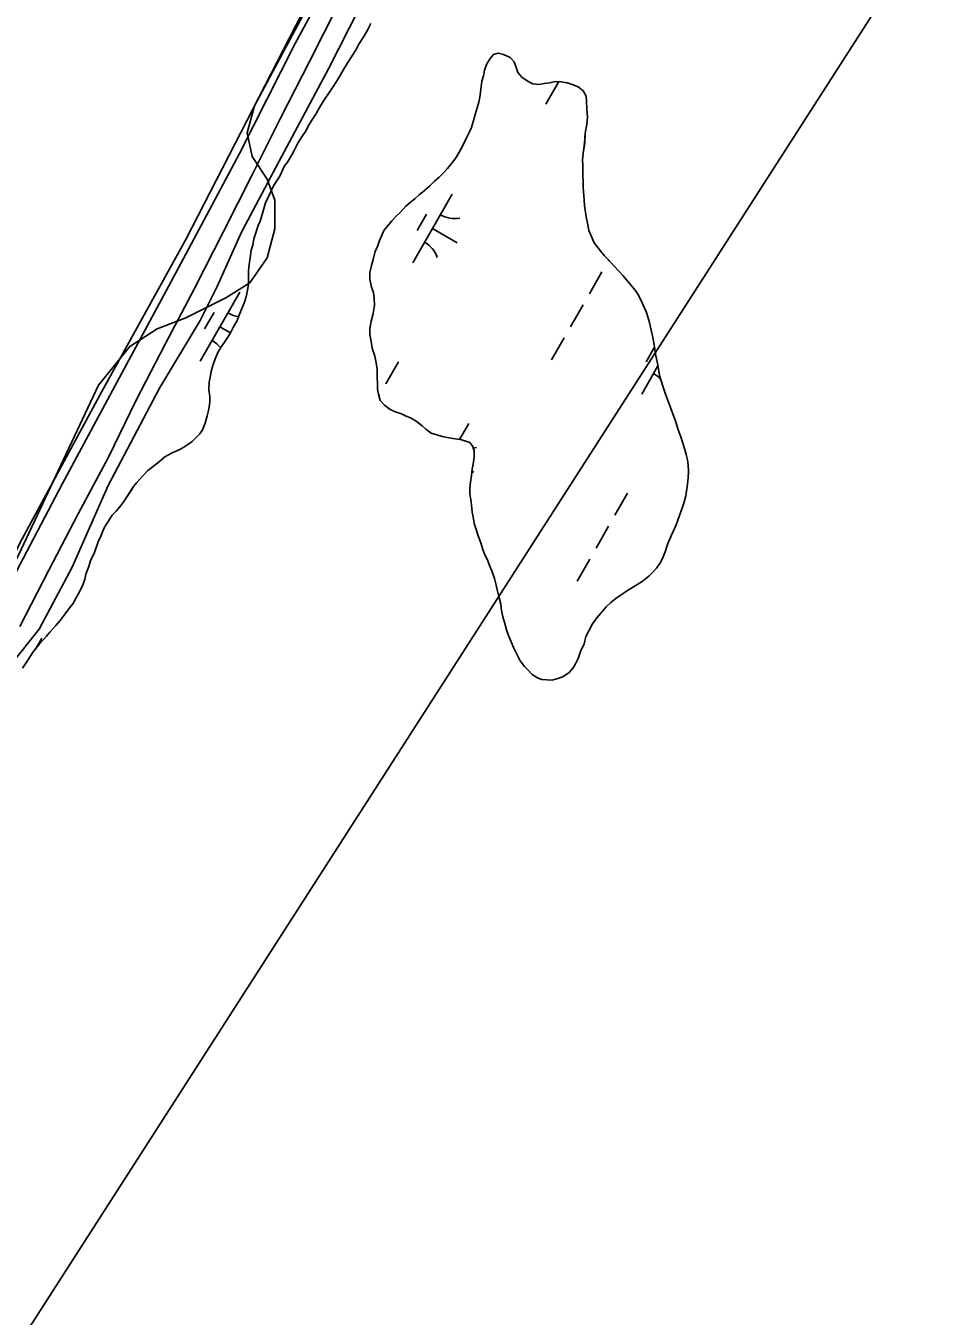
# Model space of a CAD drawing. Extents: x 3930721 to 3950824, y 220441 to 242861.
# Drawn here: x 3941157 to 3941726, y 228013 to 228826 of the extents above; entities that cross this region are included whole.
import ezdxf

# ---------------------------------------------------------------- set-up
doc = ezdxf.new("R2010")
doc.units = 0
for name, color, linetype in [('V-RIVR-EDGE', 7, 'Continuous'), ('V-RIVR-JETY', 7, 'Continuous'), ('V-RRAP-FSHR', 7, 'Continuous'), ('V-TOPO-SHOR', 7, 'Continuous'), ('V-UTIL-LINE', 7, 'Continuous'), ('V-WETL-SWMP', 7, 'Continuous')]:
    doc.layers.add(name, color=color, linetype=linetype)

msp = doc.modelspace()

# ---------------------------------------------------------------- linework, layer by layer
at = {"layer": 'V-RIVR-EDGE'}
for points in [[(3941745.08, 229747.52), (3941575.06, 229419.28), (3941527.83, 229268.14), (3941482.17, 229140.62), (3941416.05, 228991.06), (3941301.1, 228775.92)], [(3941301.09, 228775.91), (3941296.4, 228758.85), (3941299.55, 228743.89), (3941308.99, 228729.72), (3941313.72, 228716.34), (3941313.72, 228698.24), (3941308.99, 228680.13), (3941297.97, 228664.39), (3941283.02, 228654.94), (3941257.83, 228642.35), (3941239.72, 228635.26), (3941222.41, 228624.24), (3941202.73, 228599.84), (3941152.35, 228492.79), (3941020.11, 228229.88), (3940962.64, 228104.72), (3940962.64, 228088.19), (3940972.88, 228074.81), (3940980.75, 228064.57), (3940964.22, 228047.25), (3940939.03, 228034.66), (3940807.57, 227796.15)]]:
    msp.add_lwpolyline(points, dxfattribs=at)
at = {"layer": 'V-RIVR-JETY'}
for points in [[(3940906.97, 227973.2), (3940938.21, 228034.07), (3940965.56, 228089.4), (3940985.97, 228132.08), (3941008.2, 228189.32), (3941022.45, 228219.74), (3941038.99, 228255.7), (3941060.17, 228299.96), (3941081.33, 228346.18), (3941112.53, 228410.59), (3941144.18, 228469.5), (3941180.06, 228537.9), (3941217.5, 228607.49), (3941248.38, 228664.82), (3941269.21, 228703.96), (3941291.6, 228745.87), (3941326.68, 228815.04), (3941363.35, 228883.05)], [(3941387.01, 228876.6), (3941347.68, 228799.13), (3941314.88, 228737.85), (3941292.89, 228696.33), (3941277.5, 228661.97), (3941266.71, 228640.62), (3941241.19, 228597.89), (3941208.78, 228536.61), (3941186.1, 228485.26), (3941165.26, 228446.12), (3941147.78, 228424.32), (3941131.19, 228392.69), (3941105.37, 228341.31), (3941084.13, 228302.95), (3941060.64, 228253.16), (3941043, 228209.73), (3941010.68, 228139.01), (3940975.33, 228056.86), (3940948.79, 227998.39)]]:
    msp.add_lwpolyline(points, dxfattribs=at)
at = {"layer": 'V-RRAP-FSHR'}
msp.add_lwpolyline([(3941153.2, 228447.79), (3941171.49, 228483.36), (3941189.78, 228518.93), (3941208.96, 228554.49), (3941226.41, 228590.51), (3941244.73, 228625.61), (3941263.42, 228661.17), (3941281.36, 228696.73), (3941299.55, 228732.35), (3941317.61, 228768.45), (3941335.66, 228803.74), (3941353.72, 228839.43)], dxfattribs=at)
at = {"layer": 'V-TOPO-SHOR'}
for points in [[(3941233.84, 228546.22), (3941236.27, 228547.99), (3941241.12, 228551.89), (3941244.59, 228554.72), (3941249.11, 228557.21), (3941253.98, 228559.36), (3941257.45, 228561.49), (3941261.62, 228564.33), (3941264.04, 228566.8), (3941266.46, 228569.27), (3941268.18, 228571.74), (3941269.89, 228575.95), (3941271.24, 228580.5), (3941272.25, 228584.71), (3941272.9, 228589.26), (3941272.86, 228592.76), (3941272.12, 228596.94), (3941272.42, 228601.84), (3941273.09, 228604.99), (3941273.75, 228608.49), (3941274.76, 228612.35), (3941276.12, 228616.55), (3941278.17, 228620.77), (3941280.23, 228624.29), (3941282.99, 228628.16), (3941285.74, 228632.38), (3941287.8, 228636.6), (3941289.86, 228640.11), (3941292.58, 228647.13), (3941294.63, 228652.05), (3941295.99, 228656.25), (3941296.65, 228659.76), (3941297.31, 228663.26), (3941297.27, 228667.45), (3941297.23, 228671.99), (3941297.54, 228675.84), (3941298.19, 228680.04), (3941298.84, 228684.94), (3941299.86, 228688.1), (3941300.52, 228691.95), (3941301.54, 228695.11), (3941303.23, 228700.37), (3941304.6, 228703.18), (3941306.29, 228708.79), (3941307.98, 228714.74), (3941310.72, 228720.36), (3941312.77, 228724.93), (3941314.49, 228727.74), (3941316.89, 228731.61), (3941319.98, 228737.93), (3941321.7, 228740.4), (3941324.45, 228744.97), (3941326.17, 228748.13), (3941328.57, 228752.7), (3941331.32, 228756.92), (3941333.04, 228759.74), (3941335.44, 228763.96), (3941337.16, 228766.77), (3941339.57, 228770.64), (3941342.66, 228775.91), (3941345.07, 228779.78), (3941348.17, 228784.36), (3941351.27, 228788.93), (3941354.36, 228793.86), (3941357.8, 228799.83), (3941361.24, 228805.46), (3941363.65, 228808.98), (3941365.37, 228811.79), (3941366.74, 228814.61), (3941369.83, 228819.53), (3941372.24, 228823.4), (3941374.29, 228827.61)], [(3941430.81, 228565.63), (3941425.92, 228566.28), (3941422.43, 228566.94), (3941419.17, 228567.6), (3941415.91, 228568.5), (3941412.42, 228569.62), (3941408.91, 228572.15), (3941406.56, 228574.21), (3941402.82, 228577.2), (3941399.31, 228579.25), (3941396.51, 228580.38), (3941393.71, 228581.75), (3941390.21, 228582.87), (3941386.48, 228584.46), (3941382.97, 228587.21), (3941380.15, 228590.21), (3941379.18, 228594.14), (3941378.45, 228597.39), (3941378.42, 228600.41), (3941378.38, 228605.05), (3941378.33, 228609.7), (3941377.59, 228613.87), (3941376.85, 228618.04), (3941375.17, 228623.14), (3941374.44, 228627.31), (3941373.69, 228631.72), (3941373.66, 228635.43), (3941374.54, 228640.09), (3941375.88, 228644.98), (3941376.53, 228650.1), (3941376.48, 228654.74), (3941375.98, 228658.22), (3941374.78, 228661.69), (3941373.58, 228666.33), (3941373.76, 228670.74), (3941374.65, 228675.17), (3941375.77, 228679.13), (3941377.11, 228684.02), (3941378.47, 228687.28), (3941379.83, 228691.01), (3941380.96, 228693.81), (3941382.55, 228697.31), (3941384.85, 228700.12), (3941387.6, 228703.4), (3941390.36, 228706.22), (3941392.89, 228708.57), (3941396.33, 228712.55), (3941399.1, 228714.9), (3941402.1, 228717.25), (3941404.86, 228719.84), (3941408.08, 228722.43), (3941411.53, 228725.48), (3941414.53, 228728.3), (3941417.06, 228730.65), (3941419.82, 228733.46), (3941422.58, 228736.27), (3941426.25, 228740.73), (3941428.31, 228743.77), (3941431.73, 228749.61), (3941434.69, 228755.68), (3941436.51, 228759.41), (3941437.64, 228762.21), (3941438.99, 228766.64), (3941440.12, 228770.37), (3941441.23, 228774.56), (3941442.36, 228778.05), (3941443.02, 228781.31), (3941443.46, 228784.34), (3941443.89, 228788.06), (3941444.32, 228791.31), (3941445.21, 228794.81), (3941445.87, 228798.3), (3941447.23, 228801.8), (3941449.52, 228805.54), (3941451.58, 228808.11), (3941454.59, 228809.07), (3941457.85, 228808.18), (3941462.05, 228806.36), (3941464.64, 228803.6), (3941465.59, 228800.59), (3941467.02, 228796.89), (3941469.38, 228793.89), (3941473.35, 228791.14), (3941476.39, 228789.78), (3941480.11, 228789.35), (3941483.59, 228789.86), (3941487.07, 228790.35), (3941490.54, 228791.09), (3941494.03, 228790.89), (3941497.99, 228790.23), (3941501.25, 228789.34), (3941504.98, 228787.75), (3941508.02, 228785.22), (3941509.91, 228781.99), (3941510.18, 228778.74), (3941510.46, 228773.87), (3941510.75, 228768.76), (3941510.33, 228764.11), (3941509.46, 228758.52), (3941509.05, 228752.25), (3941508.19, 228745.97)], [(3941508.19, 228745.97), (3941507.77, 228741.55), (3941507.8, 228738.53), (3941507.83, 228735.51), (3941507.86, 228732.49), (3941508.14, 228727.62), (3941508.18, 228724.37), (3941508.72, 228716.71), (3941508.99, 228712.99), (3941509.99, 228705.8), (3941510.97, 228700.93), (3941511.7, 228697.23), (3941513.13, 228693.99), (3941515.03, 228689.59), (3941518.8, 228684.75), (3941521.62, 228681.3), (3941523.97, 228678.77), (3941527.49, 228675.08), (3941530.78, 228671.4), (3941533.13, 228668.87), (3941536.42, 228664.96), (3941540.89, 228659.66), (3941543.01, 228656.66), (3941545.38, 228651.8), (3941548, 228645.56), (3941549.92, 228639.31), (3941550.9, 228634.44), (3941552.1, 228629.81), (3941552.6, 228626.56), (3941553.34, 228622.62), (3941553.85, 228618.44), (3941555.07, 228612.65), (3941556.29, 228605.92), (3941558.22, 228599.21), (3941559.9, 228594.11), (3941562.05, 228588.56), (3941563.72, 228584.16), (3941564.91, 228581.16), (3941566.58, 228576.76), (3941567.79, 228572.36), (3941569.7, 228567.27), (3941570.66, 228564.03), (3941572.1, 228559.4), (3941573.06, 228556.15), (3941573.79, 228552.91), (3941574.29, 228549.66), (3941574.56, 228545.25), (3941574.37, 228541.76), (3941573.95, 228537.58), (3941573.29, 228533.16), (3941572.86, 228530.14), (3941571.51, 228525.48), (3941569.93, 228520.82), (3941568.8, 228517.78), (3941566.77, 228511.96), (3941564.72, 228507.76), (3941563.59, 228504.96), (3941561.55, 228500.06), (3941559.74, 228494.93), (3941558.16, 228490.73), (3941556.33, 228487.46), (3941554.27, 228484.65), (3941551.75, 228481.84), (3941549.45, 228479.49), (3941545.3, 228476.2), (3941540.91, 228473.37), (3941536.99, 228471.24), (3941532.83, 228468.41), (3941528.68, 228465.58), (3941525.46, 228462.99), (3941522.7, 228460.18), (3941519.48, 228456.43), (3941516.73, 228453.38), (3941513.98, 228449.64), (3941511.7, 228445.2), (3941509.88, 228441.46), (3941508.76, 228437.04), (3941506.49, 228432.14), (3941504.91, 228427.71), (3941503.31, 228424.44), (3941501.71, 228421.87), (3941499.19, 228418.83), (3941495.27, 228416.23), (3941491.57, 228414.8), (3941488.32, 228414.07), (3941485.3, 228414.27), (3941482.04, 228414.47), (3941479.25, 228415.6), (3941475.98, 228417.66), (3941473.39, 228420.42), (3941471.04, 228422.72), (3941468.46, 228426.18), (3941466.56, 228430.11), (3941464.42, 228434.27), (3941462.76, 228438.2), (3941461.09, 228442.13), (3941459.89, 228445.84), (3941458.69, 228449.77), (3941457.49, 228453.94), (3941456.75, 228457.88), (3941456.25, 228461.83)], [(3941456.25, 228461.83), (3941455.28, 228466), (3941454.07, 228470.17), (3941453.34, 228473.88), (3941452.13, 228478.05), (3941450.7, 228482.21), (3941449.27, 228485.91), (3941447.6, 228490.31), (3941446.17, 228493.08), (3941444.98, 228496.32), (3941443.54, 228500.49), (3941441.87, 228504.89), (3941440.67, 228509.05), (3941439.47, 228512.76), (3941438.98, 228515.77), (3941438.24, 228519.95), (3941437.73, 228524.35), (3941437.23, 228527.83), (3941436.73, 228531.31), (3941436.69, 228535.03), (3941437.12, 228538.75), (3941437.77, 228542.94), (3941438.2, 228546.89), (3941439.08, 228551.31), (3941439.51, 228555.03), (3941439.48, 228558.29), (3941438.52, 228561.3), (3941436.63, 228563.83), (3941430.81, 228565.63)], [(3941154.71, 228421.69), (3941158.15, 228426.62), (3941161.6, 228431.9), (3941165.74, 228437.18), (3941169.88, 228441.77), (3941171.96, 228444.23), (3941175.76, 228448.47), (3941178.52, 228451.64), (3941181.62, 228455.86), (3941184.73, 228459.74), (3941186.45, 228462.21), (3941189.89, 228468.18), (3941192.63, 228473.45), (3941193.99, 228477.66), (3941194.65, 228480.81), (3941196.7, 228485.73), (3941197.71, 228489.23), (3941200.11, 228494.5), (3941202.49, 228501.17), (3941204.2, 228504.68), (3941206.24, 228509.94), (3941208.3, 228513.46), (3941211.4, 228518.03), (3941213.83, 228520.5), (3941216.24, 228523.32), (3941218.66, 228526.49), (3941220.72, 228529.66), (3941222.79, 228532.83), (3941224.85, 228535.99), (3941226.93, 228538.46), (3941230.73, 228542.69), (3941233.84, 228546.22)]]:
    msp.add_lwpolyline(points, dxfattribs=at)
at = {"layer": 'V-UTIL-LINE'}
msp.add_lwpolyline([(3947453.78, 235874.4), (3945931.14, 235655.08), (3945509.06, 234777.68), (3940428.61, 226869.1), (3939084.62, 223621.72)], dxfattribs=at)
at = {"layer": 'V-WETL-SWMP'}
for p, q in [((3941492.6, 228790.66), (3941484.65, 228776.77)), ((3941425.53, 228720.26), (3941400.68, 228676.87)), ((3941409.39, 228707.61), (3941403.43, 228697.19)), ((3941413.11, 228698.57), (3941428.73, 228689.62)), ((3941524.16, 228678.57), (3941523.95, 228678.21)), ((3941519.97, 228671.27), (3941512.02, 228657.38)), ((3941291.66, 228658.37), (3941266.82, 228614.98)), ((3941508.05, 228650.44), (3941500.09, 228636.56)), ((3941275.53, 228645.72), (3941269.56, 228635.3)), ((3941279.24, 228636.67), (3941285.96, 228632.83)), ((3941496.12, 228629.61), (3941488.17, 228615.73)), ((3941553.11, 228623.85), (3941547.77, 228614.53)), ((3941391.74, 228614.54), (3941383.79, 228600.66)), ((3941555.19, 228611.96), (3941545.02, 228594.21)), ((3941379.81, 228593.72), (3941379.45, 228593.08)), ((3941436.01, 228575.7), (3941430.28, 228565.7)), ((3941438.07, 228545.71), (3941439.2, 228545.06)), ((3941536.08, 228531.88), (3941528.13, 228517.99)), ((3941524.15, 228511.05), (3941516.2, 228497.17)), ((3941512.23, 228490.22), (3941504.27, 228476.34)), ((3941166.95, 228440.6), (3941162.95, 228433.63))]:
    msp.add_line(p, q, dxfattribs=at)
for points in [[(3941759.88, 229782.48), (3941694.26, 229632.9), (3941629.26, 229484.54), (3941548.34, 229295.89), (3941481.78, 229140.52), (3941419.41, 229008.99), (3941326.77, 228826), (3941257.89, 228692.08), (3941204.73, 228595.87), (3941153.2, 228500.39), (3941067.67, 228329.19), (3941021.76, 228230.96), (3940968.37, 228111.89), (3940899.56, 227971.9)], [(3941193.99, 228477.66), (3941194.65, 228480.81), (3941196.7, 228485.73), (3941197.71, 228489.23), (3941200.11, 228494.5), (3941202.49, 228501.17), (3941204.2, 228504.68), (3941206.24, 228509.94), (3941208.3, 228513.46), (3941211.4, 228518.03), (3941213.83, 228520.5), (3941216.24, 228523.33), (3941218.66, 228526.49), (3941224.85, 228535.99), (3941226.93, 228538.46), (3941230.73, 228542.7), (3941233.84, 228546.22), (3941236.27, 228547.99), (3941241.12, 228551.89), (3941244.59, 228554.72), (3941249.1, 228557.21), (3941253.98, 228559.36), (3941257.45, 228561.49), (3941261.62, 228564.33), (3941266.46, 228569.27), (3941268.18, 228571.74), (3941269.89, 228575.95), (3941271.24, 228580.51), (3941272.25, 228584.71), (3941272.9, 228589.26), (3941272.86, 228592.76), (3941272.12, 228596.94), (3941272.42, 228601.84), (3941273.09, 228604.99), (3941273.75, 228608.49), (3941274.76, 228612.35), (3941276.12, 228616.55), (3941278.17, 228620.77), (3941280.23, 228624.29), (3941282.99, 228628.16), (3941285.74, 228632.38), (3941287.8, 228636.6), (3941289.86, 228640.11), (3941292.58, 228647.13), (3941294.63, 228652.05), (3941295.99, 228656.25), (3941297.31, 228663.26), (3941297.23, 228671.99), (3941297.54, 228675.84), (3941298.19, 228680.04), (3941298.84, 228684.94), (3941299.86, 228688.1), (3941300.52, 228691.95), (3941303.23, 228700.37), (3941304.6, 228703.18), (3941306.29, 228708.79), (3941307.98, 228714.74), (3941310.72, 228720.36), (3941312.77, 228724.93), (3941314.49, 228727.74), (3941316.9, 228731.61), (3941319.98, 228737.93), (3941321.7, 228740.4), (3941324.45, 228744.97), (3941326.17, 228748.13), (3941328.56, 228752.7), (3941331.32, 228756.92), (3941333.04, 228759.74), (3941335.44, 228763.96), (3941337.16, 228766.77), (3941339.57, 228770.64), (3941342.66, 228775.91), (3941345.07, 228779.78), (3941351.27, 228788.93), (3941354.36, 228793.86), (3941357.8, 228799.83), (3941361.24, 228805.46), (3941363.65, 228808.98), (3941365.37, 228811.79), (3941366.74, 228814.6), (3941369.83, 228819.53), (3941372.24, 228823.4), (3941374.29, 228827.61)], [(3941447.23, 228801.8), (3941449.52, 228805.54), (3941451.58, 228808.11), (3941454.59, 228809.07), (3941457.85, 228808.18), (3941462.05, 228806.36), (3941464.63, 228803.6), (3941465.59, 228800.59), (3941467.02, 228796.89), (3941469.38, 228793.89), (3941473.35, 228791.14), (3941476.39, 228789.78), (3941480.11, 228789.35), (3941483.59, 228789.85), (3941487.07, 228790.35), (3941490.54, 228791.08), (3941494.03, 228790.89), (3941497.99, 228790.23), (3941501.25, 228789.34), (3941504.98, 228787.75), (3941508.02, 228785.22), (3941509.92, 228781.99), (3941510.18, 228778.74), (3941510.46, 228773.87), (3941510.75, 228768.76), (3941510.33, 228764.11), (3941509.46, 228758.52), (3941509.06, 228752.25), (3941508.19, 228745.97), (3941507.77, 228741.55), (3941507.8, 228738.53), (3941507.83, 228735.51), (3941507.86, 228732.49), (3941508.14, 228727.62), (3941508.18, 228724.37), (3941508.72, 228716.71), (3941508.99, 228712.99), (3941509.99, 228705.8), (3941510.97, 228700.93), (3941511.7, 228697.23), (3941513.13, 228693.99), (3941515.03, 228689.59), (3941518.8, 228684.75), (3941521.62, 228681.3), (3941523.97, 228678.77), (3941527.49, 228675.09), (3941530.78, 228671.4), (3941533.13, 228668.87), (3941536.42, 228664.96), (3941540.89, 228659.66), (3941543.01, 228656.66), (3941545.38, 228651.81), (3941548, 228645.56), (3941549.92, 228639.31), (3941550.9, 228634.44), (3941552.1, 228629.81), (3941552.6, 228626.56), (3941553.34, 228622.62), (3941553.85, 228618.44), (3941555.07, 228612.65), (3941556.3, 228605.93), (3941558.22, 228599.21), (3941559.9, 228594.11), (3941562.05, 228588.56), (3941563.72, 228584.17), (3941564.91, 228581.16), (3941566.58, 228576.76), (3941567.79, 228572.36), (3941569.7, 228567.27), (3941570.66, 228564.03), (3941572.1, 228559.4), (3941573.06, 228556.15), (3941573.79, 228552.91), (3941574.29, 228549.66), (3941574.56, 228545.25), (3941574.37, 228541.77), (3941573.94, 228537.58), (3941573.29, 228533.16), (3941572.86, 228530.14), (3941571.51, 228525.48), (3941569.93, 228520.82), (3941568.8, 228517.78), (3941566.77, 228511.96), (3941564.72, 228507.76), (3941563.59, 228504.96), (3941561.55, 228500.06), (3941559.74, 228494.93), (3941558.16, 228490.73), (3941556.33, 228487.46), (3941554.27, 228484.65), (3941551.75, 228481.84), (3941549.45, 228479.49), (3941545.3, 228476.2), (3941540.91, 228473.37), (3941536.99, 228471.24), (3941532.83, 228468.41), (3941528.68, 228465.58), (3941525.46, 228462.99), (3941522.7, 228460.18), (3941519.48, 228456.43), (3941516.73, 228453.38)], [(3941456.25, 228461.83), (3941455.28, 228466), (3941454.07, 228470.17), (3941453.34, 228473.88), (3941452.13, 228478.04), (3941450.7, 228482.21), (3941449.27, 228485.91), (3941447.6, 228490.31), (3941446.18, 228493.08), (3941444.98, 228496.32), (3941443.54, 228500.49), (3941441.87, 228504.89), (3941440.67, 228509.05), (3941439.47, 228512.76), (3941438.98, 228515.77), (3941438.24, 228519.95), (3941437.73, 228524.36), (3941437.23, 228527.83), (3941436.73, 228531.31), (3941436.69, 228535.03), (3941437.12, 228538.75), (3941437.77, 228542.94), (3941438.2, 228546.89), (3941439.08, 228551.31), (3941439.51, 228555.03), (3941439.48, 228558.29), (3941438.52, 228561.3), (3941436.63, 228563.83), (3941430.81, 228565.63), (3941425.92, 228566.28), (3941422.43, 228566.94), (3941419.17, 228567.6), (3941415.91, 228568.5), (3941412.42, 228569.63), (3941408.91, 228572.15), (3941406.56, 228574.21), (3941402.82, 228577.19), (3941399.31, 228579.25), (3941396.51, 228580.38), (3941393.71, 228581.75), (3941390.21, 228582.87), (3941386.48, 228584.46), (3941382.97, 228587.21), (3941380.15, 228590.21), (3941379.18, 228594.14), (3941378.45, 228597.39), (3941378.42, 228600.41), (3941378.38, 228605.05), (3941378.33, 228609.7), (3941377.59, 228613.87), (3941376.85, 228618.05), (3941375.17, 228623.14), (3941374.43, 228627.31), (3941373.69, 228631.72), (3941373.66, 228635.43), (3941374.54, 228640.09), (3941375.88, 228644.98), (3941376.53, 228650.1), (3941376.48, 228654.74), (3941375.98, 228658.22), (3941374.78, 228661.69), (3941373.58, 228666.33), (3941373.76, 228670.74), (3941374.65, 228675.17), (3941375.77, 228679.12), (3941377.11, 228684.02), (3941378.47, 228687.28), (3941379.83, 228691.01), (3941380.96, 228693.81), (3941382.55, 228697.31), (3941384.85, 228700.12), (3941387.6, 228703.4), (3941390.36, 228706.22), (3941392.89, 228708.57), (3941396.33, 228712.55), (3941399.1, 228714.9), (3941402.1, 228717.25), (3941404.86, 228719.84), (3941408.08, 228722.42), (3941411.54, 228725.48), (3941414.53, 228728.3), (3941417.06, 228730.65), (3941419.82, 228733.46), (3941422.58, 228736.28), (3941426.25, 228740.73), (3941428.31, 228743.77), (3941431.73, 228749.61), (3941434.69, 228755.68), (3941436.51, 228759.41), (3941437.64, 228762.21), (3941438.99, 228766.64), (3941440.12, 228770.37), (3941441.23, 228774.56), (3941442.36, 228778.05), (3941443.02, 228781.31), (3941443.46, 228784.34), (3941443.89, 228788.06), (3941444.32, 228791.31), (3941445.21, 228794.81), (3941445.87, 228798.3), (3941447.23, 228801.8)], [(3941154.71, 228421.69), (3941158.15, 228426.62), (3941161.59, 228431.9), (3941165.73, 228437.18), (3941169.88, 228441.77), (3941171.96, 228444.23), (3941175.76, 228448.47), (3941178.52, 228451.64), (3941181.62, 228455.87), (3941184.73, 228459.74), (3941186.45, 228462.21), (3941189.89, 228468.18), (3941192.63, 228473.45), (3941193.99, 228477.66)], [(3941516.73, 228453.38), (3941513.98, 228449.64), (3941511.7, 228445.2), (3941509.88, 228441.46), (3941508.76, 228437.04), (3941506.49, 228432.14), (3941504.91, 228427.71), (3941503.31, 228424.44), (3941501.71, 228421.87), (3941499.19, 228418.82), (3941495.27, 228416.23), (3941491.57, 228414.8), (3941488.32, 228414.07), (3941485.3, 228414.27), (3941482.04, 228414.47), (3941479.25, 228415.6), (3941475.97, 228417.66), (3941473.39, 228420.42), (3941471.04, 228422.72), (3941468.45, 228426.18), (3941466.56, 228430.11), (3941464.42, 228434.27), (3941462.76, 228438.2), (3941461.09, 228442.13), (3941459.89, 228445.83), (3941458.69, 228449.77), (3941457.49, 228453.94), (3941456.75, 228457.88), (3941456.25, 228461.83)]]:
    msp.add_lwpolyline(points, dxfattribs=at)
for centre, start, end in [((3941427.04, 228722.42), 239.42788, 280.97154), ((3941399.59, 228674.48), 19.42788, 60.97154), ((3941293.17, 228660.53), 239.42788, 262.9008), ((3941265.72, 228612.59), 37.60772, 60.97154), ((3941543.93, 228591.81), 42.44208, 60.97154), ((3941437.51, 228577.86), 274.30646, 280.97154)]:
    msp.add_arc(centre, 17.62, start, end, dxfattribs=at)

doc.saveas('drawing.dxf')
